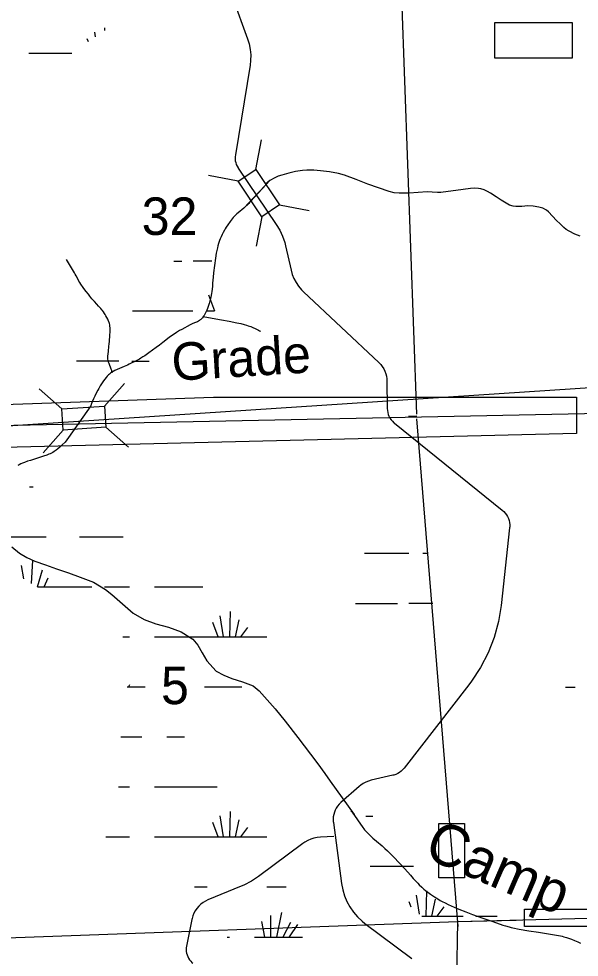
# Model space of a CAD drawing. Extents: x 2480962 to 2688785, y 277103 to 599240.
# Drawn here: x 2586314 to 2593039, y 491360 to 502615 of the extents above; entities that cross this region are included whole.
import ezdxf

# ---------------------------------------------------------------- set-up
doc = ezdxf.new("R2010")
doc.units = 0
for name, color, linetype in [('Bridges', 7, 'Continuous'), ('Level 31', 7, 'Continuous'), ('Level 42', 7, 'Continuous'), ('Local Roads Improved', 7, 'Continuous'), ('Local Roads Related Text', 7, 'Continuous'), ('Narrow River Creek and Branch and Slough', 7, 'Continuous'), ('Section Lines', 7, 'Continuous'), ('Section Numbers', 7, 'Continuous'), ('Swamps', 7, 'Continuous'), ('Township and Range lines', 7, 'Continuous')]:
    doc.layers.add(name, color=color, linetype=linetype)

msp = doc.modelspace()

# ---------------------------------------------------------------- linework, layer by layer
at = {"layer": 'Bridges'}
for p, q in [((2589157.797, 500809.037), (2589227.128, 501164.375)), ((2588945.463, 500666.033), (2588590.125, 500735.364)), ((2589443.805, 500384.368), (2589799.143, 500315.038)), ((2589231.471, 500241.364), (2589162.14, 499886.026)), ((2586830.193, 497938.327), (2586558.524, 498177.635)), ((2587341.169, 497970.688), (2587580.477, 498242.357)), ((2587357.35, 497715.2), (2587629.018, 497475.892)), ((2586846.373, 497682.839), (2586607.066, 497411.17))]:
    msp.add_line(p, q, dxfattribs=at)
for points in [[(2589157.797, 500809.037), (2589443.805, 500384.368), (2589231.471, 500241.364), (2588945.463, 500666.033)], [(2586830.193, 497938.327), (2587341.169, 497970.688), (2587357.35, 497715.2), (2586846.373, 497682.839)]]:
    msp.add_lwpolyline(points, close=True, dxfattribs=at)
at = {"layer": 'Level 31'}
for points in [[(2592958.013, 502567.887), (2592022.49, 502567.887), (2592022.49, 502147.672), (2592958.013, 502147.672)], [(2567878.804, 497564.913), (2583269.54, 497890.049), (2588651.772, 498076.716), (2593007.335, 498076.716), (2593007.335, 497641.16), (2569928.45, 497078.024), (2567713.89, 497078.024)], [(2591352.97, 492965.375), (2591661.873, 492965.375), (2591661.873, 492312.817), (2591352.97, 492312.817)], [(2592382.649, 491935.02), (2594030.135, 491935.02), (2594030.135, 491728.948), (2592382.649, 491728.948)]]:
    msp.add_lwpolyline(points, close=True, dxfattribs=at)
at = {"layer": 'Local Roads Improved'}
for p, q in [((2588419.788, 504134.958), (2589059.375, 502376.22)), ((2589089.079, 502057.767), (2588912.28, 500981.214)), ((2588947.372, 500821.235), (2589403.785, 500146.36)), ((2589514.838, 499890.642), (2589581.288, 499599.999)), ((2589729.85, 499340.988), (2590634.234, 498491.596)), ((2609277.398, 499247.53), (2578183.991, 497203.521)), ((2590730.23, 498273.693), (2590734.612, 497941.395)), ((2590820.627, 497764.586), (2592114.982, 496721.249)), ((2592202.959, 496508.036), (2592100.65, 495579.04)), ((2591715.137, 494628.645), (2590937.943, 493629.352)), ((2590800.329, 493541.615), (2590543.388, 493482.703)), ((2590397.411, 493407.922), (2590177.759, 493214.706)), ((2590088.255, 492975.251), (2590186.798, 492243.915)), ((2590092.765, 492806.065), (2589934.857, 492799.602)), ((2589722.797, 492724.625), (2589189.675, 492328.687)), ((2588981.738, 492211.064), (2588584.189, 492047.286)), ((2588389.735, 491811.204), (2588326.096, 491494.008)), ((2590467.338, 491765.931), (2591031.202, 491343.269))]:
    msp.add_line(p, q, dxfattribs=at)
for points in [[(2589059.375, 502376.22), (2589078.7, 502312.945), (2589091.307, 502247.996), (2589097.055, 502182.085), (2589095.883, 502115.935), (2589089.079, 502057.767)], [(2588912.28, 500981.214), (2588909.725, 500958.17), (2588909.594, 500934.986), (2588911.886, 500911.915), (2588916.577, 500889.21), (2588923.615, 500867.12), (2588932.925, 500845.887), (2588944.403, 500825.743), (2588947.372, 500821.235)], [(2589403.785, 500146.36), (2589444.736, 500078.394), (2589478.358, 500006.52), (2589504.284, 499931.525), (2589514.838, 499890.642)], [(2589581.288, 499599.999), (2589595.946, 499548.468), (2589615.911, 499498.75), (2589640.962, 499451.393), (2589670.828, 499406.913), (2589705.178, 499365.798), (2589729.85, 499340.988)], [(2590634.234, 498491.596), (2590656.289, 498468.594), (2590675.819, 498443.413), (2590692.609, 498416.328), (2590706.477, 498387.637), (2590717.269, 498357.652), (2590724.868, 498326.704), (2590729.191, 498295.132), (2590730.23, 498273.693)], [(2590734.612, 497941.395), (2590736.195, 497917.267), (2590740.292, 497893.436), (2590746.859, 497870.164), (2590755.821, 497847.705), (2590767.082, 497826.308), (2590780.517, 497806.204), (2590795.981, 497787.614), (2590813.304, 497770.744), (2590820.627, 497764.586)], [(2592114.982, 496721.249), (2592133.696, 496704.475), (2592150.555, 496685.837), (2592165.373, 496665.538), (2592177.988, 496643.801), (2592188.261, 496620.866), (2592196.08, 496596.982), (2592201.36, 496572.411), (2592204.044, 496547.423), (2592204.1, 496522.291), (2592202.959, 496508.036)], [(2592100.65, 495579.04), (2592068.834, 495384.422), (2592016.85, 495194.196), (2591945.265, 495010.446), (2591854.866, 494835.185), (2591746.642, 494670.334), (2591715.137, 494628.645)], [(2590937.943, 493629.352), (2590921.285, 493610.105), (2590902.707, 493592.704), (2590882.413, 493577.34), (2590860.623, 493564.182), (2590837.577, 493553.374), (2590813.528, 493545.033), (2590800.329, 493541.615)], [(2590543.388, 493482.703), (2590509.764, 493473.117), (2590477.325, 493460.067), (2590446.427, 493443.699), (2590417.41, 493424.191), (2590397.411, 493407.922)], [(2590177.759, 493214.706), (2590157.489, 493194.899), (2590139.399, 493173.082), (2590123.689, 493149.494), (2590110.53, 493124.393), (2590100.069, 493098.054), (2590092.417, 493070.765), (2590087.659, 493042.826), (2590085.849, 493014.543), (2590087.004, 492986.226), (2590088.255, 492975.251)], [(2589934.857, 492799.602), (2589895.062, 492795.881), (2589855.873, 492788.019), (2589817.721, 492776.104), (2589781.023, 492760.266), (2589746.182, 492740.68), (2589722.797, 492724.625)], [(2589189.675, 492328.687), (2589105.482, 492272.748), (2589015.902, 492225.916), (2588981.738, 492211.064)], [(2590186.798, 492243.915), (2590200.699, 492170.162), (2590222.234, 492098.264), (2590251.166, 492029.013), (2590287.178, 491963.164), (2590329.876, 491901.441), (2590378.793, 491844.519), (2590433.391, 491793.022), (2590467.338, 491765.931)], [(2588584.189, 492047.286), (2588553.519, 492032.729), (2588524.539, 492015.047), (2588497.567, 491994.433), (2588472.897, 491971.111), (2588450.799, 491945.339), (2588431.518, 491917.398), (2588415.261, 491887.595), (2588402.209, 491856.256), (2588392.506, 491823.723), (2588389.735, 491811.204)], [(2588326.096, 491494.008), (2588322.956, 491472.598), (2588322.07, 491450.977), (2588323.451, 491429.382), (2588327.08, 491408.05), (2588332.919, 491387.214), (2588340.904, 491367.102), (2588350.947, 491347.936), (2588362.94, 491329.924), (2588376.749, 491313.264), (2588392.224, 491298.139), (2588401.427, 491290.503)]]:
    msp.add_lwpolyline(points, dxfattribs=at)
at = {"layer": 'Narrow River Creek and Branch and Slough'}
for points in [[(2593049.77, 500008.611), (2593017.941, 500018.35), (2592986.381, 500031.404), (2592915.757, 500068.133), (2592883.358, 500089.189), (2592852.904, 500113.549), (2592809.236, 500154.515), (2592766.97, 500196.511), (2592719.257, 500248.572), (2592670.12, 500300.396), (2592644.241, 500320.655), (2592600.4, 500342.624), (2592552.931, 500356.433), (2592486.83, 500366.292), (2592420.599, 500369.99), (2592349.32, 500364.833), (2592313.664, 500361.621), (2592278.055, 500362.261), (2592247.543, 500367.295), (2592203.2, 500381.422), (2592161.13, 500402.47), (2592101.89, 500440.9), (2592043.589, 500479.611), (2591974.312, 500522.742), (2591938.371, 500542.97), (2591899.546, 500561.573), (2591858.723, 500575.336), (2591827.919, 500581.105), (2591781.612, 500583.534), (2591735.43, 500579.862), (2591645.8, 500567.765), (2591556.171, 500555.668), (2591466.541, 500543.572), (2591376.911, 500531.475), (2591336.1, 500529.729), (2591274.537, 500535.246), (2591212.97, 500539.211), (2591104.762, 500532.277), (2590996.556, 500524.934), (2590877.416, 500523.604), (2590817.892, 500528.775), (2590758.482, 500541.95), (2590629.028, 500585.894), (2590503.326, 500632.556), (2590362.81, 500686.016), (2590221.492, 500738.537), (2590151.48, 500758.798), (2590043.988, 500778.173), (2589935.257, 500791.667), (2589853.28, 500799.079), (2589771.317, 500799.402), (2589717.004, 500794.694), (2589636.001, 500781.703), (2589555.255, 500764.022), (2589469.61, 500741.101), (2589427.938, 500726.445), (2589387.09, 500708.354), (2589328.072, 500673.592), (2589273.307, 500632.864)], [(2589082.803, 500409.988), (2589072.233, 500397.479), (2589061.759, 500386.233), (2589051.507, 500376.053), (2589328.072, 500673.592), (2589013.017, 500342.298), (2588947.309, 500289.215), (2588931.414, 500275.383), (2588919.851, 500264.668), (2588903.259, 500247.89), (2588887.791, 500230.069), (2588850.094, 500182.239), (2588823.049, 500145.605), (2588803.809, 500117.412), (2588790.113, 500095.742), (2588780.316, 500079.143), (2588766.479, 500053.61), (2588753.789, 500027.22), (2588741.93, 499999.983), (2588732.183, 499976.063), (2588724.168, 499955.045), (2588711.367, 499918.023), (2588702.857, 499890.013), (2588697.126, 499868.844), (2588689.632, 499836.798), (2588683.532, 499804.356), (2588674.125, 499744.934), (2588661.45, 499655.725), (2588650.518, 499566.3), (2588645.698, 499517.446), (2588639.666, 499444.059), (2588636.45, 499407.373), (2588632.647, 499370.726), (2588628.98, 499343.141), (2588625.03, 499319.157), (2588616.649, 499277.464), (2588609.311, 499246.37), (2588596.961, 499199.902), (2588583.432, 499153.502), (2588579.314, 499140.805), (2588570.925, 499119.248), (2588563.685, 499103.528), (2588551.389, 499080.451), (2588537.474, 499057.716), (2588530.524, 499047.34), (2588517.584, 499030.036), (2588507.07, 499017.955), (2588498.639, 499009.5), (2588491.971, 499003.545), (2588481.36, 498995.295), (2588469.944, 498987.946), (2588457.784, 498981.441), (2588435.92, 498971.715), (2588402.656, 498958.737), (2588386.255, 498951.851), (2588370.278, 498944.013), (2588269.052, 498889.946), (2588244.035, 498875.878), (2588207.16, 498853.707), (2588189.114, 498841.992), (2588171.386, 498829.764), (2588118.682, 498791.176), (2588040.811, 498731.938), (2588001.882, 498702.335), (2587962.632, 498673.127), (2587872.425, 498606.685), (2587826.703, 498574.292), (2587803.453, 498558.589), (2587779.853, 498543.323), (2587762.854, 498533.091), (2587747.7, 498524.683), (2587720.701, 498510.905), (2587638.365, 498472.282), (2587616.947, 498462.276), (2587579.059, 498445.761), (2587521.882, 498421.603), (2587493.436, 498408.958), (2587465.269, 498395.42), (2587445.092, 498384.246), (2587428.198, 498373.274), (2587413.998, 498362.821), (2587402.02, 498353.065), (2587391.882, 498344.088), (2587374.915, 498327.464), (2587362.837, 498314.292), (2587345.763, 498293.527), (2587329.945, 498271.71), (2587315.308, 498249.71), (2587291.109, 498210.849), (2587274.027, 498181.347), (2587261.755, 498158.989), (2587244.118, 498125.03), (2587227.287, 498090.509), (2587211.273, 498055.059), (2587188.344, 498001.489), (2587176.612, 497974.822), (2586911.595, 497594.162)], [(2587435.004, 498367.752), (2587434.767, 498369.263), (2587434.359, 498371.521), (2587433.925, 498373.771), (2587431.503, 498384.779), (2587428.742, 498395.02), (2587422.564, 498414.052), (2587397.405, 498479.919), (2587392.012, 498496.459), (2587388.635, 498508.947), (2587386.574, 498518.374), (2587384.389, 498532.633), (2587383.474, 498547.061), (2587383.781, 498571.433), (2587384.989, 498592.786), (2587388.6, 498630.203), (2587395.591, 498686.406), (2587398.843, 498714.523), (2587401.344, 498742.637), (2587406.642, 498821.853), (2587408.488, 498861.491), (2587409.266, 498901.097), (2587409.04, 498911.063), (2587408.381, 498920.358), (2587407.386, 498929.029), (2587404.592, 498945.171), (2587401.22, 498959.165), (2587397.615, 498971.306), (2587393.997, 498981.847), (2587386.722, 499000.101), (2587380.559, 499013.625), (2587370.343, 499033.631), (2587359.167, 499053.284), (2587350.52, 499067.465), (2587342.808, 499079.523), (2587328.93, 499099.943), (2587318.151, 499114.773), (2587309.828, 499125.671), (2587296.919, 499141.729), (2587283.447, 499157.531), (2587272.166, 499170.079), (2587251.927, 499191.508), (2587221.341, 499223.328), (2587206.398, 499239.541), (2587191.967, 499256.23), (2587166.918, 499286.879), (2587148.452, 499310.108), (2587121.282, 499345.382), (2587094.763, 499381.219), (2587079.148, 499402.945), (2587067.642, 499419.359), (2587059.19, 499431.781), (2587046.889, 499450.658), (2587035.155, 499469.912), (2587021.236, 499494.6), (2587001.168, 499532.052), (2586991.067, 499550.735), (2586980.654, 499569.247), (2586934.96, 499647.917), (2586911.784, 499687.065), (2586888.205, 499725.982)], [(2588524.551, 499044.364), (2588634.496, 499023.716), (2588744.469, 499003.223), (2588837.212, 498986.305), (2588929.981, 498969.471), (2588955.805, 498964.381), (2588978.3, 498959.417), (2589017.39, 498949.517), (2589046.434, 498941.028), (2589068.039, 498934.032), (2589100.125, 498922.483), (2589131.78, 498909.611), (2589142.388, 498904.794), (2589151.514, 498900.311), (2589167.244, 498892.061), (2589190.635, 498879.365), (2589202.412, 498873.182), (2589214.352, 498867.299)], [(2586911.595, 497594.162), (2586871.428, 497536.467), (2586835.494, 497503.245), (2586805.059, 497475.743), (2586781.695, 497455.857), (2586763.629, 497441.737), (2586749.67, 497431.756), (2586738.928, 497424.68), (2586722.312, 497414.825), (2586713.753, 497410.277), (2586705.012, 497406.007), (2586688.887, 497398.758), (2586674.683, 497392.789), (2586649.649, 497383.016), (2586611.788, 497369.418), (2586573.737, 497356.251), (2586526.529, 497340.721), (2586455.317, 497318.766), (2586419.806, 497307.333), (2586384.529, 497294.945), (2586359.717, 497285.061), (2586338.433, 497275.475), (2586320.145, 497266.394), (2586304.403, 497257.931)], [(2586229.17, 496280.959), (2586323.439, 496206.728), (2586411.265, 496152.222), (2586504.725, 496109.573), (2586634.943, 496064.284), (2586765.163, 496019.057), (2586908.703, 495968.841), (2587052.192, 495918.443), (2587210.015, 495856.275), (2587355.861, 495770.618), (2587430.877, 495708.578), (2587558.681, 495596.814), (2587688.235, 495486.071), (2587817.945, 495411.111), (2587959.856, 495358.805), (2588108.476, 495319.141), (2588260.913, 495261.848), (2588401.492, 495176.41), (2588460.836, 495103.546), (2588514.975, 495009.403), (2588569.661, 494915.427), (2588682.713, 494790.711), (2588774.394, 494743.027), (2588869.105, 494704.199), (2588998.204, 494663.409), (2589124.261, 494613.592), (2589199.243, 494554.572), (2589263.814, 494484.055), (2589390.137, 494340.161), (2589511.753, 494192.779), (2589663.927, 493995.5), (2589814.28, 493796.891), (2589901.67, 493680.268), (2589987.291, 493562.378), (2590049.564, 493473.331), (2590336.26, 493071.379)], [(2590298.566, 493117.577), (2590305.331, 493107.922), (2590312.096, 493098.267), (2590376.626, 493006.773), (2590441.964, 492915.788), (2590452.707, 492901.651), (2590462.557, 492889.646), (2590471.478, 492879.392), (2590487.656, 492861.922), (2590500.169, 492849.148), (2590519.359, 492830.379), (2590538.815, 492811.903), (2590563.226, 492789.403), (2590606.827, 492751.068), (2590672.843, 492694.341), (2590705.419, 492665.515), (2590737.27, 492635.881), (2590771.383, 492602.677), (2590821.852, 492552.165), (2590871.629, 492500.976), (2590898.541, 492472.376), (2590944.466, 492421.285), (2591012.307, 492343.642), (2591046.588, 492305.072), (2591081.62, 492267.101), (2591101.471, 492246.599), (2591119.195, 492229.077), (2591151.036, 492199.342), (2591175.624, 492177.802), (2591194.477, 492162.07), (2591223.432, 492139.141), (2591253.221, 492117.004), (2591278.657, 492099.186), (2591301.192, 492084.193), (2591341.27, 492059.263), (2591371.879, 492041.635), (2591395.151, 492029), (2591430.579, 492010.969), (2591466.644, 491994.015), (2591539.163, 491961.68), (2591593.708, 491938.078), (2591676.036, 491904.117), (2591717.532, 491887.939), (2591759.307, 491872.388), (2591881.328, 491828.979), (2592003.809, 491786.875), (2592122.305, 491745.692), (2592152.1, 491735.999), (2592197.163, 491722.791), (2592219.917, 491716.982), (2592242.852, 491711.824), (2592319.464, 491697.008), (2592434.779, 491677.631), (2592550.218, 491659.057), (2592669.432, 491640.112), (2592788.645, 491620.938), (2592813.214, 491616.164), (2592834.491, 491611.115), (2592852.961, 491606.105), (2592885.005, 491596.206), (2592908.854, 491588.003), (2592944.427, 491574.786), (2592979.879, 491560.896), (2593002.15, 491551.758), (2593021.369, 491543.381), (2593054.454, 491527.843)]]:
    msp.add_lwpolyline(points, dxfattribs=at)
at = {"layer": 'Section Lines'}
for p, q in [((2591088.352, 497873.777), (2590900.709, 503134.838)), ((2591585.112, 491728.055), (2591091.907, 497818.146)), ((2591580.279, 491787.742), (2596924.196, 491926.202)), ((2580793.875, 491401.234), (2591580.28, 491787.783)), ((2591487.496, 486539.04), (2591580.279, 491787.742))]:
    msp.add_line(p, q, dxfattribs=at)
msp.add_lwpolyline([(2587358.048, 492802.402), (2587642.013, 492802.406)], dxfattribs=at)
at = {"layer": 'Swamps'}
for p, q in [((2590989.817, 497849.631), (2591089.172, 497851.907)), ((2586540.175, 495802.588), (2586598.408, 496006.407)), ((2586616.771, 495802.511), (2586665.655, 495911.143)), ((2587341.979, 495802.39), (2587641.978, 495802.395)), ((2588769.985, 495202.479), (2588730.591, 495455.713)), ((2588848.147, 495202.435), (2588853.874, 495506.148)), ((2588707.663, 495203.401), (2588641.592, 495376.194)), ((2588915.245, 495202.227), (2588958.13, 495408.078)), ((2588977.441, 495201.92), (2589061.219, 495315.621)), ((2587941.984, 495202.402), (2588541.983, 495202.412)), ((2588541.983, 495202.412), (2589291.982, 495202.423)), ((2588541.99, 494602.414), (2588991.989, 494602.421)), ((2587942.005, 493402.409), (2588542.004, 493402.418)), ((2588848.174, 492802.444), (2588853.902, 493106.157)), ((2588707.691, 492803.41), (2588641.62, 492976.203)), ((2588770.013, 492802.488), (2588730.619, 493055.721)), ((2588915.273, 492802.236), (2588958.158, 493008.087)), ((2588977.469, 492801.929), (2589061.247, 492915.63)), ((2587942.012, 492802.411), (2588542.011, 492802.42)), ((2588542.011, 492802.42), (2589292.009, 492802.432)), ((2588542.018, 492202.422), (2588573.553, 492202.423)), ((2591202.864, 491851.678), (2591208.592, 492155.391)), ((2591269.963, 491851.47), (2591312.848, 492057.321)), ((2591332.159, 491851.163), (2591415.936, 491964.864)), ((2589332.966, 491860.998), (2589332.969, 491602.437)), ((2589465.87, 491897.246), (2589406.933, 491602.543)), ((2589224.226, 491788.503), (2589261.437, 491602.458)), ((2589574.612, 491776.426), (2589480.606, 491601.84)), ((2589659.188, 491752.263), (2589559.87, 491603.283)), ((2591576.182, 491787.636), (2592282.839, 491805.945))]:
    msp.add_line(p, q, dxfattribs=at)
for points in [[(2587233.55, 502396.538), (2587224.465, 502454.937)], [(2587347.179, 502475.214), (2587347.748, 502505.373)], [(2587149.615, 502338.42), (2587135.466, 502375.419)], [(2586435.859, 502201.627), (2586952.063, 502201.635)], [(2588173.512, 499708.76), (2588269.431, 499708.762)], [(2588404.347, 499711.382), (2588630.852, 499711.385)], [(2588590.187, 499304.702), (2588662.478, 499111.937)], [(2587676.427, 499111.373), (2588403.457, 499111.384)], [(2588572.601, 499111.387), (2588661.657, 499111.388)], [(2587005.503, 498511.364), (2587513.591, 498511.372)], [(2587669.446, 498508.757), (2587879.634, 498508.76)], [(2586441.966, 497002.372), (2586487.488, 497002.373)], [(2585435.313, 496402.358), (2586641.973, 496402.377)], [(2587041.972, 496402.383), (2587564.837, 496402.392)], [(2590460.704, 496206.833), (2590992.443, 496206.841)], [(2591161.586, 496206.844), (2591220.147, 496206.845)], [(2586375.322, 495896.87), (2586346.235, 496056.838)], [(2586465.759, 495844.034), (2586480.726, 496118.482)], [(2586537.064, 495802.378), (2587191.979, 495802.388)], [(2587941.977, 495802.4), (2588521.051, 495802.409)], [(2590354.185, 495604.216), (2590858.431, 495604.224)], [(2590993.346, 495606.844), (2591280.655, 495606.848)], [(2587564.057, 495202.396), (2587641.985, 495202.397)], [(2587613.262, 494602.399), (2587831.437, 494602.402)], [(2587643.426, 494627.562), (2587628.823, 494602.528)], [(2592872.63, 494598.899), (2592991.38, 494598.901)], [(2587536.902, 494002.4), (2587791.999, 494002.404)], [(2588091.998, 494002.409), (2588303.006, 494002.412)], [(2587508.849, 493402.402), (2587642.006, 493402.404)], [(2588542.004, 493402.418), (2588695.005, 493402.421)], [(2590476.4, 493051.643), (2590560.428, 493051.644)], [(2590529.763, 492451.646), (2590896.694, 492451.652)], [(2590896.694, 492451.652), (2591050.382, 492451.654)], [(2588422.999, 492202.421), (2588542.018, 492202.422)], [(2589292.016, 492202.434), (2589523.598, 492202.438)], [(2591120.923, 491876.017), (2591085.308, 492104.955)], [(2591021.236, 491960.247), (2590996.31, 492025.437)], [(2591149.752, 491851.658), (2591646.699, 491851.666)], [(2591796.699, 491851.668), (2592053.284, 491851.672)], [(2588815.387, 491602.429), (2588842.024, 491602.429)], [(2589142.024, 491602.434), (2589716.203, 491602.443)]]:
    msp.add_lwpolyline(points, dxfattribs=at)
at = {"layer": 'Township and Range lines'}
msp.add_line((2580685.981, 497627.944), (2596495.829, 497951.402), dxfattribs=at)

# ---------------------------------------------------------------- texts
at = {"layer": 'Level 42'}
msp.add_text('Camp', height=500, rotation=336.6568944, dxfattribs=at).set_placement((2591154.863, 492567.299))
at = {"layer": 'Local Roads Related Text'}
msp.add_text('Grade', height=450, rotation=3.5099083, dxfattribs=at).set_placement((2588160.609, 498272.071))
at = {"layer": 'Section Numbers'}
for s, rotation, p in [('32', 359.9793944, (2587788.045, 500022.488)), ('5', 359.9794028, (2588020.33, 494395.066))]:
    msp.add_text(s, height=450, rotation=rotation, dxfattribs=at).set_placement(p)

doc.saveas('drawing.dxf')
